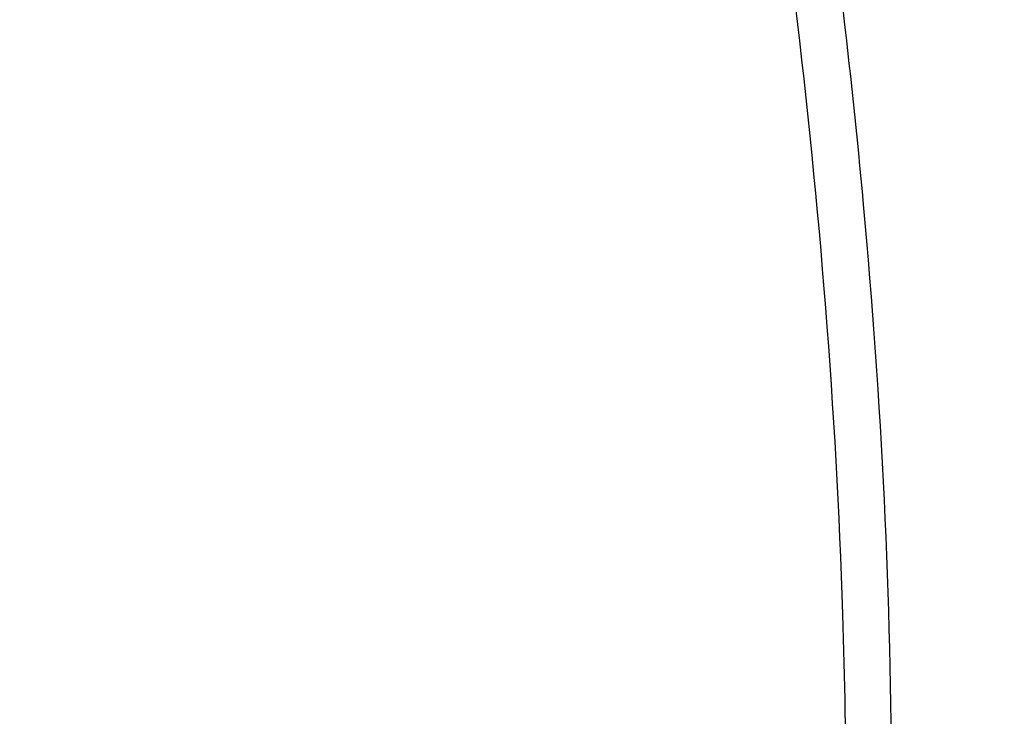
# Model space of a CAD drawing. Header units: millimetres. Extents: x 0 to 420, y 0 to 297.
# Tile 476 of 502: x 376.98 to 380.75, y 210.02 to 212.69. Entities that reach past the tile are written whole.
import ezdxf

# ---------------------------------------------------------------- set-up
doc = ezdxf.new("R2010")
doc.units = ezdxf.units.MM
doc.header["$LTSCALE"] = 23.1
doc.layers.get('0').update_dxf_attribs({"linetype": 'CONTINUOUS'})

msp = doc.modelspace()

# ---------------------------------------------------------------- linework, layer by layer
at = {"color": 7, "linetype": 'CONTINUOUS'}
for points, knots in [([(378.9757, 181.8709), (381.3571, 184.074), (385.6919, 188.9116), (389.8774, 195.8119), (392.3241, 201.6351), (394.0782, 207.3942), (394.6905, 211.8509), (394.7189, 214.7681)], [0, 0, 0, 0, 0.260218, 0.517594, 0.643305, 0.766, 1, 1, 1, 1]), ([(380.1434, 209.6639), (380.1434, 209.9129), (380.126, 210.9453), (380.0425, 211.9762), (379.9483, 212.7539)], [0, 0, 0, 0, 0.241202, 1, 1, 1, 1]), ([(380.126, 212.7663), (380.1574, 212.5048), (380.2649, 211.4907), (380.3166, 210.4703), (380.3166, 209.7139)], [0, 0, 0, 0, 0.258242, 1, 1, 1, 1]), ([(376.3864, 178.6276), (378.9724, 180.6185), (382.5671, 184.0162), (386.6173, 189.1506), (389.2512, 193.2623), (391.4281, 197.557), (393.6377, 203.3356), (394.5758, 207.869), (394.804, 210.8639)], [0, 0, 0, 0, 0.256713, 0.385748, 0.513858, 0.640132, 0.763745, 1, 1, 1, 1]), ([(395.384, 210.3616), (395.1558, 207.3667), (394.2177, 202.8333), (392.0081, 197.0548), (389.8312, 192.76), (387.1973, 188.6483), (383.1471, 183.5139), (379.5524, 180.1162), (376.9664, 178.1253)], [0, 0, 0, 0, 0.236255, 0.359868, 0.486142, 0.614252, 0.743287, 1, 1, 1, 1])]:
    msp.add_open_spline(points, degree=3, knots=knots, dxfattribs=at)

doc.saveas('drawing.dxf')
